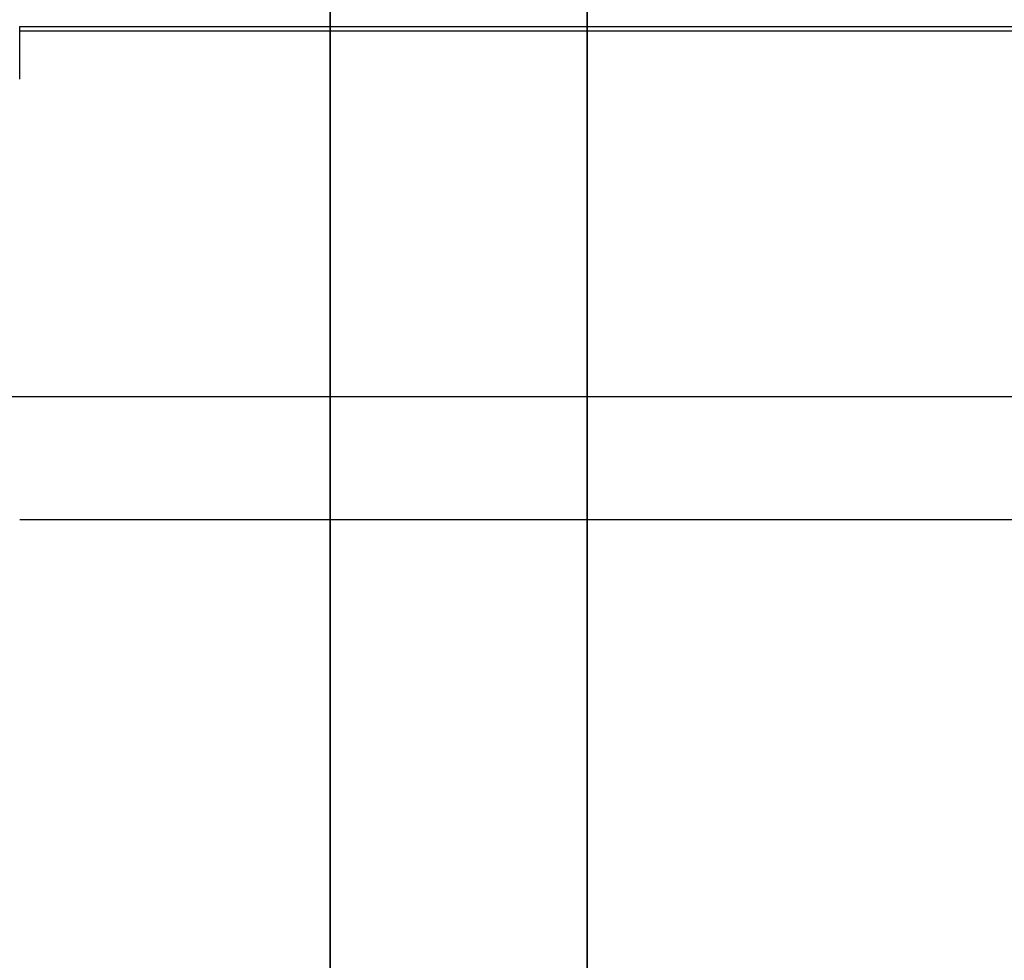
# Model space of a CAD drawing. Header units: millimetres. Extents: x -105 to 152, y -114 to 65.
# Tile 283 of 329: x 98.58 to 101.61, y -41.61 to -38.71. Entities that reach past the tile are written whole.
import ezdxf

# ---------------------------------------------------------------- set-up
doc = ezdxf.new("R2010")
doc.units = ezdxf.units.MM
doc.layers.add('Layer 01', color=18, linetype='Continuous', true_color=0x000000)

# ---------------------------------------------------------------- blocks, each defined once
blk = doc.blocks.new('Block 02')
at = {"layer": 'Layer 01'}
for p, q in [((100.326, -35.7425, 3.75), (100.326, -55.7982, 3.75)), ((100.326, -55.7982, -3.75), (100.326, -35.7425, -3.75)), ((98.551, -39.8705, 56.1808), (106.676, -39.8705, 56.1808)), ((98.576, -40.25, 57.0526), (105.076, -40.25, 57.0526))]:
    blk.add_line(p, q, dxfattribs=at)
at = {"layer": 'Layer 01', "extrusion": (1, -3.09204e-29, 0)}
for start, end in [(184.86576, 235.13424), (124.86576, 175.13424)]:
    blk.add_arc((0, 0, 99.5339), 57, start, end, dxfattribs=at)
at = {"layer": 'Layer 01', "extrusion": (-1, -3.48153e-10, 4.48076e-09)}
blk.add_arc((0, -435, -98.576), 500, 85.538835, 85.5575, dxfattribs=at)
at = {"layer": 'Layer 01'}
for points in [[(98.576, -38.7293, 63.4978), (101.826, -38.7293, 63.4978), (105.076, -38.7293, 63.4978)], [(113.576, -38.7432, -63.4967), (106.076, -38.7432, -63.4967), (98.576, -38.7432, -63.4967)]]:
    blk.add_open_spline(points, degree=2, dxfattribs=at)

msp = doc.modelspace()

# ---------------------------------------------------------------- block references
at = {"layer": 'Layer 01'}
msp.add_blockref('Block 02', (0, 0), dxfattribs=at)

doc.saveas('drawing.dxf')
